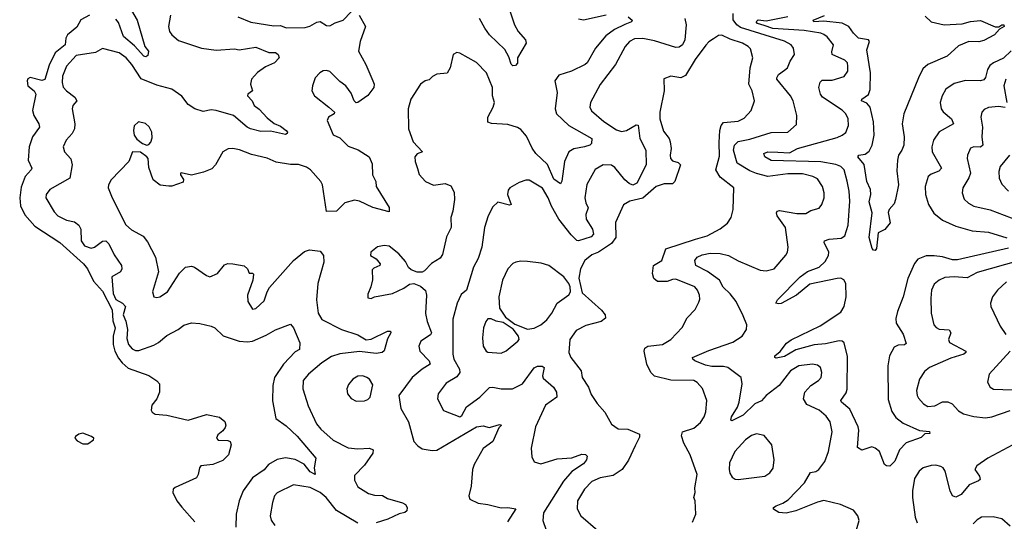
# Model space of a CAD drawing. Extents: x 2143765 to 2212931, y 878955 to 1017455.
# Tile 266 of 309: x 2145801 to 2151780, y 996821 to 999867. Entities that reach past the tile are written whole.
import ezdxf

# ---------------------------------------------------------------- set-up
doc = ezdxf.new("R2010")
doc.units = 0

msp = doc.modelspace()

# ---------------------------------------------------------------- linework, layer by layer
at = {"layer": '0CON20XD'}
for points in [[(2146445, 999980.8), (2146515.6, 999865), (2146561.9, 999705), (2146584.2, 999675), (2146579.5, 999650.5), (2146567.5, 999642.5), (2146555, 999645.7), (2146498.4, 999708.4), (2146430.8, 999765), (2146400.8, 999850.8), (2146385, 999871.1)], [(2146225, 999895.6), (2146173.5, 999866.5), (2146147.9, 999822.1), (2146092.5, 999775), (2146082.5, 999755), (2146076.9, 999715), (2146017.3, 999665), (2145979.6, 999590.4), (2145955, 999503.9), (2145935, 999498.1), (2145865, 999516.3), (2145851.5, 999508.5), (2145846.1, 999495), (2145851.5, 999465), (2145888.8, 999435), (2145898.9, 999415), (2145880, 999315), (2145886.8, 999285), (2145916.9, 999235), (2145922.1, 999215), (2145879.3, 999155), (2145859.7, 999095), (2145852.2, 999015), (2145874.6, 998965), (2145871.8, 998955), (2145834.7, 998915), (2145809.5, 998850.5), (2145801.5, 998785), (2145806.4, 998736.4), (2145832.7, 998682.7), (2145893.6, 998613.6), (2146044.4, 998515), (2146188.2, 998385), (2146212.9, 998355), (2146250, 998280), (2146305, 998217.9), (2146362.7, 998105), (2146367.3, 998037.3), (2146380.5, 997995), (2146368.4, 997945), (2146369, 997895), (2146378.6, 997855), (2146401.8, 997811.8), (2146423, 997783), (2146460.6, 997750.6), (2146585, 997706), (2146635, 997673.3), (2146650, 997655), (2146650, 997605), (2146633.8, 997565), (2146603.6, 997526.4), (2146600, 997495), (2146605, 997484), (2146625, 997471.8), (2146695.4, 997465.4), (2146825, 997434.3), (2146935, 997470), (2147015, 997452.5), (2147046.1, 997426.1), (2147053.3, 997405), (2147049.5, 997390.5), (2147035, 997370), (2147005, 997346.7), (2146996.7, 997325), (2147006.1, 997313.9), (2147065, 997311.2), (2147080, 997305), (2147086.2, 997285), (2147070, 997225), (2147035, 997190), (2146975, 997166.7), (2146902.1, 997157.9), (2146892.9, 997145), (2146885.7, 997104.3), (2146875.5, 997084.5), (2146745, 997026.9), (2146734.3, 997015), (2146730.6, 996995), (2146755, 996946), (2146785, 996906.9), (2146865, 996818.6)], [(2146717.5, 999895), (2146705.5, 999825), (2146711.1, 999795), (2146724.4, 999775), (2146765, 999740), (2146905, 999693.4), (2146995, 999682), (2147105, 999689.3), (2147135, 999684), (2147235, 999701.2), (2147315, 999668.5), (2147355, 999668), (2147370, 999655), (2147377.5, 999635), (2147348, 999605), (2147295, 999580), (2147245, 999546.4), (2147208.2, 999505), (2147202.5, 999475), (2147214.3, 999435), (2147185.8, 999415), (2147184.4, 999405), (2147213.1, 999375), (2147225.4, 999345.4), (2147255, 999324.3), (2147305, 999271.1), (2147347.3, 999237.3), (2147385, 999220), (2147418.6, 999195), (2147426.7, 999185), (2147425.8, 999175), (2147415, 999170.6), (2147325, 999190), (2147265, 999187.3), (2147203.8, 999205), (2147182.9, 999215), (2147100, 999285), (2146995, 999316.4), (2146965, 999318.7), (2146915, 999308.6), (2146865, 999325.7), (2146825, 999351.9), (2146785, 999403.5), (2146725, 999445.4), (2146635, 999469.1), (2146538.8, 999508.8), (2146481.8, 999595), (2146447.3, 999635), (2146405, 999666), (2146305, 999691.2), (2146261.4, 999668.6), (2146145, 999648.8), (2146085.6, 999585), (2146061.8, 999525), (2146058.5, 999485), (2146065, 999458), (2146085.7, 999435), (2146137.2, 999397.2), (2146147.8, 999375), (2146124.4, 999345.6), (2146120, 999325), (2146135.6, 999235), (2146134.4, 999205), (2146120.8, 999175), (2146084.2, 999135), (2146066, 999095), (2146074.2, 999064.2), (2146111.9, 999021.9), (2146120, 998985), (2146105, 998904.2), (2145985, 998835.8), (2145962.5, 998805), (2145960.8, 998785), (2146010.2, 998700.2), (2146034, 998675), (2146085, 998648.9), (2146135, 998640.5), (2146160.2, 998620.2), (2146171.8, 998595), (2146174.8, 998524.7)], [(2147863.3, 999895), (2147901.2, 999825), (2147868, 999735), (2147858.8, 999675), (2147904.2, 999594.2), (2147946, 999495), (2147953.8, 999475), (2147951.2, 999455), (2147915, 999407.5), (2147855, 999364.3), (2147845, 999362.9), (2147833.3, 999375), (2147815, 999420), (2147781.4, 999465), (2147745, 999491.4), (2147685, 999553.3), (2147665, 999559.1), (2147645, 999556.7), (2147624.3, 999545), (2147595.6, 999515), (2147579.2, 999465), (2147576, 999435), (2147592.5, 999405), (2147677.8, 999335), (2147712, 999305), (2147711.2, 999295), (2147676.2, 999275), (2147668.8, 999255), (2147705, 999168.8), (2147745, 999149.2), (2147795, 999100), (2147857.2, 999077.2), (2147923.8, 999035), (2147941.2, 998991.2), (2147942.9, 998925), (2147964.3, 998885), (2147965.6, 998855), (2148045, 998727.5), (2148045, 998700), (2147945, 998727.1), (2147863.8, 998765), (2147835, 998771.9), (2147776.2, 998755), (2147725, 998704.2), (2147665, 998702.5), (2147641.1, 998865), (2147630, 998885), (2147567.3, 998955), (2147542.4, 998972.4), (2147495, 998987.1), (2147445, 998986.7), (2147358.1, 999001.9), (2147305, 999026.2), (2147209.3, 999049.3), (2147136.2, 999076.2), (2147095, 999084.3), (2147067, 999083), (2147035.7, 999064.3), (2146990, 998985), (2146967.6, 998962.4), (2146918.3, 998941.7), (2146845, 998922.9), (2146782.7, 998937.3), (2146777.5, 998935), (2146778.8, 998925), (2146796.9, 998896.9), (2146795, 998880), (2146725, 998856), (2146706.1, 998856.1), (2146655, 998862.5), (2146611.2, 998895), (2146585, 998970), (2146581.2, 999025), (2146573.8, 999035), (2146535, 999063.3), (2146486, 999064), (2146463.8, 999005), (2146356.2, 998895), (2146340, 998865), (2146338.6, 998845), (2146362.5, 998785), (2146445, 998620.8), (2146480.2, 998590.2), (2146551.7, 998551.7), (2146577.2, 998517.2)], [(2147125.4, 999885.4), (2147205, 999851.8), (2147345, 999829.1), (2147385, 999830.9), (2147418.7, 999818.7), (2147535, 999819.6), (2147563.1, 999826.9), (2147605, 999852.9), (2147625, 999855.7), (2147665, 999831.1), (2147685, 999828.9), (2147718, 999848), (2147765.4, 999864.6), (2147815, 999915.8)], [(2149496.7, 999885), (2149520, 999865), (2149516.7, 999855), (2149475, 999837.3), (2149412.2, 999807.8), (2149361.4, 999768.6), (2149298.5, 999695), (2149246.9, 999605), (2149235.8, 999595), (2149151.2, 999555), (2149075, 999530), (2149050.8, 999495), (2149064.5, 999424.5), (2149053.6, 999325), (2149060.4, 999295), (2149135, 999225.3), (2149275.7, 999145), (2149273.3, 999115), (2149262.5, 999105), (2149230, 999095), (2149166.2, 999083.8), (2149135.4, 999064.6), (2149109.5, 999005), (2149094.3, 998885.7), (2149085, 998871.2), (2149045, 998899.1), (2149006.7, 998986.7), (2148935.3, 999055), (2148912.8, 999087.2), (2148879.4, 999159.4), (2148845, 999199.3), (2148825, 999213.4), (2148765, 999230), (2148666.9, 999236.9), (2148643.8, 999245), (2148643.1, 999275), (2148675.6, 999335), (2148684.5, 999365), (2148672.2, 999405), (2148671.5, 999455), (2148635.6, 999545), (2148575, 999608), (2148475, 999663.8), (2148455, 999668.8), (2148434, 999655), (2148415.5, 999574.5), (2148397.6, 999542.4), (2148334.2, 999535.8), (2148307.7, 999522.3), (2148287.5, 999502.5), (2148264.1, 999495.9), (2148235, 999476), (2148176.7, 999385), (2148160, 999325), (2148163.3, 999205), (2148190.9, 999125), (2148247.5, 999065), (2148215, 999052.5), (2148200, 999035), (2148201.9, 999005), (2148216.2, 998963.8), (2148227.3, 998927.3), (2148265, 998884.2), (2148315, 998862.5), (2148385, 998871.9), (2148418.8, 998858.8), (2148439.7, 998819.7), (2148440.6, 998775), (2148431.1, 998705), (2148418.9, 998665), (2148420.6, 998605), (2148392.5, 998547.5), (2148369.4, 998440.6), (2148355, 998419.2), (2148302.6, 998387.4), (2148258.7, 998341.3), (2148245.5, 998334.5), (2148215, 998333.5), (2148177.9, 998347.9), (2148162.7, 998362.7), (2148145, 998398.8), (2148104.4, 998444.4), (2148045, 998490.8), (2148015, 998496), (2147975, 998486.7), (2147934.3, 998455.7), (2147932.5, 998435), (2147965, 998414), (2147991.2, 998385), (2147987.5, 998375), (2147950.9, 998359.1), (2147942.2, 998347.8), (2147943.2, 998286.8), (2147934.3, 998245.7), (2147915, 998200), (2147915, 998177.5), (2147935, 998173.3), (2147956.7, 998183.3), (2148065, 998204.2), (2148134.2, 998235.8), (2148168.3, 998261.7), (2148195, 998265.8), (2148235, 998248.9), (2148265, 998222), (2148272.5, 998195), (2148266.4, 998083.6), (2148275.4, 998035), (2148301.5, 997965), (2148295, 997953.1), (2148237.1, 997915), (2148225.6, 997885), (2148230.8, 997855), (2148287.1, 997795), (2148294, 997775), (2148245, 997743.8), (2148185, 997693.5), (2148104, 997585), (2148116, 997505), (2148163.3, 997425), (2148194.5, 997304.5), (2148218.3, 997278.3), (2148245, 997260.8), (2148305, 997250), (2148335, 997253.1), (2148575, 997394.4), (2148615, 997401.4), (2148651.2, 997391.2), (2148674.3, 997395.7), (2148715, 997409.2), (2148726.2, 997405), (2148711.1, 997388.9), (2148674.4, 997305), (2148616.1, 997263.9), (2148561.1, 997165), (2148550.9, 997135), (2148541.9, 997035), (2148528, 996975), (2148534.5, 996954.5), (2148585, 996931.1), (2148645, 996923.3), (2148725, 996902.7), (2148765, 996904.6), (2148815, 996897.5), (2148763, 996817)], [(2149840.4, 999875), (2149849.2, 999835), (2149840.7, 999745), (2149825.8, 999714.3), (2149805, 999700), (2149785, 999698.5), (2149655, 999738.4), (2149585, 999752.8), (2149535, 999750.9), (2149504.5, 999735), (2149476.9, 999705), (2149419.2, 999595), (2149326.1, 999473.9), (2149267.1, 999365), (2149262.5, 999335), (2149272.8, 999312.8), (2149348.3, 999248.3), (2149425, 999197.7), (2149455, 999188.9), (2149485, 999193.4), (2149545, 999229.2), (2149557.5, 999227.5), (2149567.8, 999145), (2149602.7, 999075), (2149604.5, 998985.5), (2149548.8, 998875), (2149525, 998862.8), (2149502.5, 998872.5), (2149475.4, 998895), (2149415, 998969.6), (2149395, 998983.1), (2149345, 998985.4), (2149295, 998956.9), (2149244.7, 998865.3), (2149233.5, 998785), (2149238.8, 998755), (2149253.9, 998725), (2149240, 998685), (2149241.4, 998655), (2149279.2, 998595), (2149286.4, 998565), (2149271.1, 998548.9), (2149195, 998524.1), (2149185, 998525.5), (2149150.8, 998560.8), (2149074.6, 998655), (2149030.8, 998735), (2149010.9, 998785), (2148975, 998843.1), (2148895, 998892), (2148875, 998892), (2148835, 998877.5), (2148777.5, 998845), (2148768.3, 998831.7), (2148764.4, 998805), (2148786.2, 998743.8), (2148775, 998741.4), (2148705, 998758.6), (2148675, 998730), (2148646.5, 998675), (2148624, 998606), (2148607.5, 998485), (2148585, 998416.7), (2148556.3, 998363.7), (2148514.5, 998225.5), (2148482.7, 998197.3), (2148458.5, 998145), (2148432, 998048), (2148432.1, 997835), (2148438.5, 997805), (2148471.4, 997745), (2148474.1, 997725), (2148455, 997697.7), (2148390.5, 997659.5), (2148341.9, 997595), (2148338.5, 997565), (2148375, 997494.2), (2148475, 997454.4), (2148487, 997463), (2148514.2, 997515.8), (2148595.9, 997574.1), (2148655, 997632.7), (2148675, 997636.2), (2148725, 997626.2), (2148794.6, 997625.4), (2148855, 997655.6), (2148925, 997752.9), (2148945, 997762.5), (2148974, 997764), (2148985.7, 997755), (2148975.5, 997705), (2148980, 997690), (2149042.5, 997635), (2149060.8, 997605), (2149062.5, 997575), (2148994.7, 997525.3), (2148932.5, 997395), (2148907.1, 997265), (2148911.7, 997211.7), (2148925, 997182.5), (2148965, 997169.2), (2149065, 997199.5), (2149155, 997205.5), (2149215, 997228.5), (2149236.6, 997226.6), (2149246.6, 997216.6), (2149243.3, 997195), (2149225, 997170), (2149155, 997122.7), (2149103.3, 997065), (2148982.9, 996872.9), (2148977.3, 996825), (2148997.7, 996767.7)], [(2148780, 999915), (2148805.6, 999835), (2148828.6, 999795), (2148872, 999745), (2148877.5, 999725), (2148823.3, 999635), (2148825, 999602.5), (2148811.2, 999588.8), (2148795, 999587.1), (2148785, 999598), (2148771.8, 999641.8), (2148747, 999687), (2148655, 999774.4), (2148625, 999815.6), (2148593.3, 999875)], [(2149195, 999873.3), (2149225, 999866.2), (2149363, 999897)], [(2150878, 996755), (2150898.6, 996825), (2150890, 996855), (2150865, 996888), (2150785, 996922), (2150685, 996946.5), (2150645, 996937.7), (2150515, 996883.8), (2150455, 996870), (2150410, 996875), (2150378.8, 996895), (2150378.8, 996905), (2150393.8, 996915), (2150435, 996930.8), (2150468.3, 996951.7), (2150567.7, 997055), (2150602.6, 997117.4), (2150635, 997122.9), (2150654.7, 997135.3), (2150690, 997185), (2150711.8, 997245), (2150734.4, 997365), (2150723.3, 997425), (2150698.4, 997458.4), (2150656.7, 997495), (2150581, 997531), (2150561.4, 997565), (2150568.9, 997605), (2150604.7, 997645.3), (2150652, 997675), (2150667.1, 997695), (2150672.9, 997725), (2150664.2, 997755), (2150645, 997770), (2150615, 997774.4), (2150532, 997765), (2150481.5, 997735), (2150413.3, 997645), (2150333.3, 997585), (2150305, 997553.3), (2150265, 997533.6), (2150195, 997464.7), (2150125, 997430), (2150120, 997435), (2150122.9, 997455), (2150159.6, 997515), (2150169.7, 997545), (2150188.9, 997655), (2150181.5, 997695), (2150100.6, 997755), (2150075, 997761.9), (2150005, 997761.6), (2149965, 997769.3), (2149900, 997795), (2149888, 997805), (2149886, 997815), (2149985, 997859.1), (2150132, 997908), (2150188, 997945), (2150214, 997985), (2150215.8, 998015), (2150195, 998068.8), (2150150.9, 998155), (2150115, 998202.9), (2150073.3, 998243.3), (2150049.7, 998285), (2149978.8, 998338.8), (2149906, 998375), (2149901.4, 998405), (2149915.7, 998425), (2149945, 998439.3), (2149995, 998448.4), (2150055, 998448.1), (2150105.7, 998435), (2150165, 998402.5), (2150297.5, 998345), (2150335, 998341.9), (2150383.3, 998355), (2150452.6, 998437.4), (2150462.9, 998455), (2150468.1, 998485), (2150451.4, 998605), (2150401.4, 998675), (2150396, 998695), (2150401.2, 998705), (2150415, 998708.9), (2150520.7, 998690.7), (2150575, 998690.5), (2150605, 998708.6), (2150655, 998722.5), (2150672.9, 998745), (2150686.9, 998785), (2150686.7, 998815), (2150675.5, 998855), (2150645, 998900), (2150616.7, 998915), (2150555, 998930.7), (2150465, 998931.9), (2150345, 998915.8), (2150275, 998932.2), (2150235, 998949.1), (2150158.5, 998995), (2150135.8, 999075), (2150142, 999105), (2150165, 999127.5), (2150235, 999140.8), (2150365, 999181.4), (2150465, 999184.4), (2150518.6, 999231.4), (2150520.8, 999285), (2150498.1, 999375), (2150481.1, 999405), (2150399.6, 999505), (2150398.5, 999515), (2150409.6, 999535), (2150445, 999560.9), (2150463.6, 999575), (2150480, 999615), (2150505.7, 999655), (2150499.2, 999695), (2150485.8, 999715), (2150445, 999737.4), (2150179.2, 999819.2), (2150155.3, 999835), (2150133.1, 999866.9), (2150134, 999904)], [(2150827.7, 997822.3), (2150808.2, 997905), (2150795.8, 997915.8), (2150777.8, 997917.8), (2150695, 997898.2), (2150625, 997892.6), (2150515, 997862.1), (2150445, 997822.5), (2150395, 997812), (2150387.5, 997815), (2150386.2, 997825), (2150418.2, 997851.8), (2150458, 997902), (2150485, 997922.1), (2150662.8, 998007.2), (2150788.2, 998091.8), (2150807.6, 998125), (2150820.6, 998185), (2150817.1, 998265), (2150805, 998288.1), (2150786.5, 998296.5), (2150765, 998296.3), (2150599.5, 998260.5), (2150518.2, 998195), (2150425, 998144.4), (2150408.8, 998141.2), (2150392.5, 998145), (2150403.3, 998165), (2150539.6, 998305), (2150585, 998337.1), (2150656.6, 998363.4), (2150691.7, 998398.3), (2150712.1, 998435), (2150714.6, 998455), (2150686.9, 998515), (2150688, 998525), (2150716, 998534), (2150789.1, 998540.9), (2150812.5, 998555), (2150831.7, 998618.3), (2150841.6, 998765), (2150838.7, 998825), (2150825, 998886.2), (2150806.7, 998955), (2150787.1, 998975), (2150757.2, 998987.2), (2150665, 999004.8), (2150365, 999011.6), (2150325, 999034.4), (2150320.6, 999055), (2150345, 999063.8), (2150405, 999062.5), (2150475, 999058.7), (2150525, 999084.8), (2150765, 999152), (2150795.8, 999165), (2150817.8, 999182.2), (2150834.4, 999225), (2150832.2, 999265), (2150817.5, 999295), (2150795, 999317.3), (2150676.7, 999396.7), (2150664.6, 999415), (2150653.8, 999455), (2150662.4, 999487.6), (2150675, 999499.1), (2150735, 999500), (2150808, 999522), (2150829.4, 999555), (2150830, 999585), (2150826.9, 999605), (2150812.2, 999622.2), (2150735.6, 999655.6), (2150732.1, 999672.1), (2150743.3, 999715), (2150705, 999763.5), (2150685, 999778), (2150665, 999786.2), (2150565, 999802.4), (2150375, 999812.8), (2150320.9, 999830.9), (2150280.5, 999845), (2150274.1, 999855), (2150285, 999866.3), (2150335, 999860.5), (2150465, 999886)], [(2151299.3, 999889.3), (2151336.2, 999855), (2151415, 999836.8), (2151525, 999841.2), (2151575, 999855.7), (2151635, 999862.3), (2151725, 999823.8), (2151746.7, 999823.3), (2151765, 999836), (2151776.2, 999835), (2151778.8, 999825), (2151751.2, 999808.8), (2151720, 999775), (2151655, 999740), (2151625, 999733.6), (2151564.4, 999735.6), (2151501.3, 999708.7), (2151433.3, 999645), (2151315, 999596), (2151285, 999568), (2151258.5, 999515), (2151170, 999295), (2151160.8, 999235), (2151171.9, 999155), (2151169.4, 999105), (2151158.1, 999075), (2151137.5, 999045), (2151130.6, 999015), (2151128.3, 998948.3), (2151136.9, 998865), (2151120, 998775), (2151111.2, 998748.8), (2151080, 998715), (2151074.1, 998695.9), (2151086.4, 998633.6), (2151055, 998593.3), (2151015, 998573.3), (2151005, 998476.7), (2150995, 998466.2), (2150985, 998466.7), (2150976.9, 998476.9), (2150960.4, 998545), (2150978.6, 998695), (2150960.1, 998760.1), (2150970.5, 998805), (2150968.5, 998835), (2150945.2, 998885.2), (2150928.7, 998988.7), (2150890, 999035), (2150896.1, 999043.9), (2150935, 999050.8), (2150960.4, 999069.6), (2150977.3, 999105), (2150989.5, 999165), (2150986, 999246), (2150965.3, 999335), (2150945, 999361.1), (2150912.9, 999375), (2150914, 999385), (2150955, 999412.1), (2150965, 999443.8), (2150968, 999545), (2150945.3, 999685), (2150961.5, 999735), (2150955.8, 999745.7), (2150894.6, 999755), (2150864.8, 999784.8), (2150836.6, 999826.6), (2150795, 999845.2), (2150685, 999857.8), (2150624, 999855), (2150618.6, 999865), (2150687.9, 999892.1)], [(2150015, 999751.4), (2149985, 999732.9), (2149967.7, 999712.3), (2149902.1, 999625), (2149845, 999527.5), (2149815, 999514.5), (2149755, 999524.3), (2149712, 999508), (2149713.8, 999435), (2149689.3, 999305), (2149687.5, 999265), (2149710.1, 999190.1), (2149744.5, 999145), (2149752.1, 999125), (2149756.9, 999085), (2149750.4, 999045), (2149753.6, 999025), (2149765, 999010.9), (2149799.3, 998999.3), (2149813.1, 998985), (2149780.3, 998885), (2149765, 998871.1), (2149715, 998869.3), (2149665.8, 998855), (2149585, 998784.1), (2149505.8, 998764.2), (2149467, 998743), (2149420, 998635), (2149421.8, 998545), (2149395, 998508.5), (2149315, 998454.4), (2149275, 998440), (2149233.1, 998405), (2149207.3, 998355), (2149197, 998297), (2149217.7, 998207.7), (2149335, 998102.9), (2149355.6, 998075), (2149359.2, 998055), (2149331.2, 998035), (2149239.7, 998010.2), (2149181.2, 997978.8), (2149142.7, 997925), (2149135.4, 997845), (2149148.2, 997815), (2149210, 997735), (2149217.1, 997695), (2149255.6, 997635), (2149270.6, 997590.6), (2149307, 997537), (2149355, 997483.8), (2149395, 997410.8), (2149435, 997383.1), (2149495, 997380.8), (2149565, 997350), (2149565, 997332.5), (2149538.3, 997278.3), (2149498.3, 997191.7), (2149459.2, 997135), (2149405, 997098.9), (2149325.3, 997084.7), (2149275, 997061.8), (2149231.8, 997015), (2149189.4, 996945), (2149185.7, 996895.7), (2149208, 996855), (2149312.5, 996765)], [(2149886.2, 996815), (2149907.5, 996865), (2149902, 996945), (2149894.3, 996965.7), (2149903.3, 996995), (2149901.2, 997025), (2149916, 997105), (2149873.1, 997225), (2149833.3, 997295), (2149819.4, 997340.6), (2149826.2, 997365), (2149895, 997387.1), (2149935, 997420.8), (2149957.1, 997455), (2149968.1, 997485), (2149974.2, 997554.2), (2149946.7, 997626.7), (2149915, 997664.2), (2149895, 997675.6), (2149755, 997677.5), (2149655, 997701.5), (2149634.2, 997724.3), (2149609.6, 997775), (2149592.9, 997855), (2149597.7, 997872.3), (2149615, 997883.5), (2149705, 997894.5), (2149755.6, 997925), (2149823, 997997), (2149855, 998056.2), (2149902.3, 998107.7), (2149925, 998152.5), (2149930.5, 998169.5), (2149928.6, 998195), (2149917.5, 998225), (2149900, 998245), (2149785, 998291.6), (2149765, 998290.3), (2149733.3, 998276.7), (2149675, 998276.7), (2149651.3, 998295), (2149643.2, 998325), (2149649.5, 998375), (2149700.4, 998405), (2149725.2, 998474.8), (2149905.2, 998534.8), (2149976, 998554), (2150055, 998597.8), (2150099.1, 998630.9), (2150121.4, 998665), (2150132.7, 998715), (2150137.8, 998845), (2150055, 998910.7), (2150027.5, 998955), (2150051, 999039), (2150047.7, 999122.3), (2150052.4, 999195), (2150061.3, 999225), (2150075, 999242.8), (2150165, 999250.8), (2150200, 999270), (2150242, 999315), (2150263.1, 999375), (2150250, 999435), (2150229.4, 999475), (2150236.5, 999575), (2150253.3, 999635), (2150239.6, 999689.6), (2150225.3, 999705.3), (2150190.8, 999725), (2150115, 999748.6), (2150065, 999773.5), (2150045, 999771.9), (2150015, 999751.4)], [(2151822, 999678), (2151775, 999633.1), (2151714.3, 999605.7), (2151692, 999588), (2151677.1, 999565), (2151665, 999516.2), (2151655, 999501.4), (2151634.6, 999495.4), (2151545, 999497.9), (2151475, 999480), (2151425.6, 999445), (2151402.2, 999405), (2151391.5, 999365), (2151396.7, 999325), (2151408.1, 999308.1), (2151458.5, 999265), (2151470.6, 999235), (2151385, 999185.5), (2151349.4, 999135), (2151340.6, 999095), (2151341.9, 999065), (2151399.2, 998965), (2151382.4, 998947.6), (2151335, 998928.9), (2151318.6, 998915), (2151299.5, 998855), (2151301.8, 998805), (2151319.2, 998745), (2151351.8, 998691.8), (2151405, 998649.2), (2151485, 998612.5), (2151585, 998584.7), (2151685, 998577.3), (2151795, 998542.7)], [(2151788.7, 999505), (2151777.8, 999465), (2151796.1, 999365)], [(2151785, 999334.7), (2151745, 999340.5), (2151685, 999333.6), (2151657.8, 999322.2), (2151642.9, 999305), (2151636.9, 999275), (2151648.5, 999215), (2151643.8, 999155), (2151650.4, 999105), (2151635, 999093.5), (2151595.9, 999094.1), (2151575, 999086.7), (2151556.4, 999045), (2151555.5, 999025), (2151574.7, 998935), (2151565, 998907.1), (2151528.1, 998845), (2151524.4, 998815), (2151536.8, 998776.8), (2151562.2, 998752.2), (2151595, 998735.6), (2151695, 998711.5), (2151865, 998647.2)], [(2146573.9, 999106.1), (2146585, 999110), (2146597.1, 999122.9), (2146605, 999150), (2146603.3, 999185), (2146586.8, 999216.8), (2146565, 999236.7), (2146523.3, 999246.7), (2146497.5, 999222.5), (2146492, 999195), (2146495.8, 999165), (2146512.4, 999142.4), (2146546.2, 999115), (2146573.9, 999106.1)], [(2151811.2, 999045), (2151755.6, 998975), (2151746.7, 998945), (2151748.9, 998905), (2151765, 998869.2), (2151805.3, 998825.3)], [(2146174.8, 998524.7), (2146195, 998493.9), (2146235, 998480.4), (2146255, 998486.4), (2146305, 998522.9), (2146325, 998523.5), (2146341.8, 998505), (2146375, 998438.6), (2146419.2, 998375), (2146421.8, 998355), (2146412.9, 998335), (2146360, 998305), (2146369.6, 998205), (2146385, 998168.6), (2146426.2, 998145), (2146444.8, 998125), (2146429, 998075), (2146445.5, 998035.5), (2146455.2, 997985), (2146451.2, 997931.2), (2146461.5, 997895), (2146485, 997868.5), (2146505, 997858.5), (2146525, 997857.5), (2146615, 997891.2), (2146645, 997907.5), (2146695, 997950), (2146763.3, 997985), (2146798.8, 998011.2), (2146845, 998026), (2146895, 998023.1), (2146965, 998006.7), (2146985.8, 997995), (2147036.7, 997946.7), (2147134.6, 997915.4), (2147185, 997910.3), (2147215.7, 997914.3), (2147298.8, 997951.2), (2147355, 997984.4), (2147445, 998017.5), (2147465, 997996.2), (2147502.5, 997905), (2147500, 997865), (2147475, 997850.5), (2147402.5, 997775), (2147348.9, 997695), (2147338, 997645), (2147336.9, 997553.1), (2147356.4, 997445), (2147420.3, 997400.3), (2147486.9, 997336.9), (2147599.1, 997205), (2147590, 997145), (2147595.9, 997104.1), (2147565, 997120.4), (2147528, 997168), (2147475, 997196.3), (2147415, 997206.3), (2147364.4, 997195.6), (2147312.2, 997165), (2147285, 997133.8), (2147215.3, 997084.7), (2147158.5, 997005), (2147134.6, 996945), (2147115.4, 996865), (2147113.5, 996785)], [(2146577.2, 998517.2), (2146626, 998425), (2146644.2, 998335.8), (2146608, 998215), (2146615, 998183.8), (2146635, 998180), (2146652.5, 998185), (2146698, 998215), (2146772.1, 998327.9), (2146807.5, 998365), (2146845, 998371.2), (2146863.9, 998363.9), (2146935, 998314), (2146955, 998306.2), (2147003.3, 998325), (2147045, 998378.8), (2147065, 998386.2), (2147095, 998384), (2147165, 998372), (2147183.8, 998355), (2147195, 998327.5), (2147215, 998327.5), (2147221.7, 998321.7), (2147216.7, 998285), (2147184.2, 998194.2), (2147186.7, 998155), (2147215, 998110), (2147235, 998113.8), (2147285, 998158.8), (2147304, 998215), (2147319.3, 998240.7), (2147465, 998404.3), (2147530.4, 998459.6), (2147561.2, 998468.8), (2147625, 998460.8), (2147645.8, 998434.2), (2147647.5, 998395), (2147611.5, 998265), (2147603.8, 998165), (2147614.5, 998085), (2147636, 998046), (2147755, 997985.5), (2147855, 997952.7), (2147905, 997921.9), (2147935, 997926.9), (2148035, 997975.6), (2148052.5, 997975), (2148055.8, 997965), (2148035, 997928.8), (2148014.3, 997855.7), (2148003.3, 997846.7), (2147965, 997840.4), (2147865, 997851.8), (2147745, 997836.9), (2147695, 997821.8), (2147636.6, 997783.4), (2147554.3, 997715), (2147521.9, 997675), (2147520, 997625), (2147543.6, 997553.6), (2147552.2, 997522.2), (2147603.3, 997413.3), (2147630.8, 997380.8), (2147705, 997314.2), (2147795, 997267.5), (2147855, 997260.5), (2147925, 997264.4), (2147948, 997255), (2147945.6, 997235), (2147895, 997162), (2147835, 997100), (2147835, 997070), (2147855, 997030), (2147918.9, 996988.9), (2147955, 996979.4), (2148005, 996977.1), (2148035, 996960), (2148125, 996932.5), (2148145, 996922.5), (2148153.3, 996905), (2148152.5, 996885), (2148140, 996875), (2148105, 996865.8), (2148036.9, 996833.1), (2147965, 996811.1)], [(2151805, 998480), (2151495, 998408.1), (2151465, 998408.1), (2151405, 998427.8), (2151355, 998433.3), (2151305, 998432.5), (2151255, 998413.8), (2151234.4, 998385.6), (2151194.7, 998295), (2151166.6, 998183.4), (2151131.2, 998095), (2151122.1, 998052.1), (2151124.3, 998025), (2151165, 997958), (2151185, 997900), (2151175, 997893.1), (2151135, 997891.2), (2151111.5, 997878.5), (2151083.4, 997826.6), (2151073.8, 997765), (2151075, 997560), (2151097.4, 997487.4), (2151120.8, 997450.8), (2151166.7, 997416.7), (2151265, 997372.5), (2151325, 997366), (2151327.5, 997355), (2151298.3, 997351.7), (2151275, 997330), (2151183.6, 997296.4), (2151144.6, 997255.4), (2151115, 997186.7), (2151085, 997156.7), (2151065, 997157.5), (2151052.5, 997165), (2151021.2, 997245), (2150995, 997266), (2150975, 997272.5), (2150915, 997253.3), (2150888.3, 997268.3), (2150896.5, 997375), (2150892.7, 997395), (2150841.8, 997501.8), (2150790.6, 997545), (2150786.9, 997555), (2150819.1, 997600.9), (2150826, 997624), (2150827.7, 997822.3)], [(2148885, 997987.7), (2148925, 997994.5), (2148965.9, 998014.1), (2149001.4, 998045), (2149032.5, 998085), (2149065.8, 998145), (2149135, 998196.7), (2149146.2, 998215), (2149143.8, 998245), (2149135.5, 998265.5), (2149105, 998305.7), (2149013.6, 998373.6), (2148968.3, 998388.3), (2148885, 998399.2), (2148845, 998400.8), (2148815, 998394.2), (2148795, 998385.8), (2148765.6, 998355), (2148733.5, 998285), (2148711.1, 998185), (2148714.4, 998115), (2148751.1, 998061.1), (2148807.1, 998017.1), (2148885, 997987.7)], [(2151866.5, 998403.5), (2151615, 998332.5), (2151555, 998300.3), (2151475, 998305.9), (2151418.3, 998301.7), (2151383.8, 998286.2), (2151355, 998260), (2151337.8, 998225), (2151333.6, 998175), (2151336.7, 998085), (2151352.9, 998015), (2151367.2, 997997.2), (2151385, 997988.5), (2151445, 997984.2), (2151455.5, 997965.5), (2151441.5, 997925), (2151447.5, 997907.5), (2151546, 997855), (2151546, 997845), (2151533.8, 997835), (2151455, 997811.8), (2151326.2, 997755), (2151295, 997731.2), (2151265.8, 997684.2), (2151246, 997615), (2151250, 997585), (2151258.8, 997568.8), (2151290, 997535), (2151315, 997518.8), (2151358.1, 997521.9), (2151404.5, 997545.5), (2151436.7, 997546.7), (2151464.1, 997534.1), (2151501.8, 997491.8), (2151533.2, 997473.2), (2151595, 997456.9), (2151665, 997449.8), (2151705, 997456), (2151815, 997493.9)], [(2151794.2, 998275), (2151739.2, 998225), (2151708, 998185), (2151696.2, 998145), (2151698.8, 998125), (2151755, 998006.7), (2151788.6, 997955)], [(2148725, 997842.9), (2148755, 997855.8), (2148826, 997915), (2148834.3, 997925.7), (2148830.4, 997945), (2148798.7, 997988.7), (2148737.3, 998027.3), (2148695, 998035.5), (2148665, 998050.6), (2148645, 998050), (2148631.4, 998035), (2148617.5, 997995), (2148610.8, 997935), (2148616, 997885), (2148633.8, 997855), (2148645, 997848.8), (2148725, 997842.9)], [(2151815.6, 997855), (2151688, 997715), (2151678, 997665), (2151693.8, 997635), (2151715, 997622.5), (2151885, 997617.7)], [(2147845, 997551.2), (2147895, 997552), (2147915, 997560), (2147930, 997575), (2147945, 997650), (2147925, 997683.3), (2147910, 997695), (2147885, 997704.3), (2147855, 997701.9), (2147823.8, 997685), (2147797.7, 997652.3), (2147788.8, 997625), (2147791.2, 997595), (2147815, 997566.7), (2147845, 997551.2)], [(2146215, 997291.9), (2146248.8, 997315), (2146251.2, 997325), (2146236.7, 997335), (2146185, 997355.7), (2146159.7, 997350.3), (2146141.2, 997335), (2146136.7, 997325), (2146150.3, 997310.3), (2146185, 997291.9), (2146215, 997291.9)], [(2150165, 997073.8), (2150325, 997094), (2150355.7, 997114.3), (2150375.7, 997144.3), (2150382, 997195), (2150368, 997285), (2150322.7, 997342.7), (2150275, 997352.9), (2150245, 997341.4), (2150208, 997315), (2150143.1, 997245), (2150110.8, 997175), (2150108.8, 997135), (2150112.7, 997112.7), (2150128.3, 997088.3), (2150145, 997076.7), (2150165, 997073.8)], [(2151832, 997285), (2151679.2, 997205), (2151613.2, 997156.8), (2151601.2, 997135), (2151630, 997095), (2151633.8, 997075), (2151624.2, 997065.8), (2151567.6, 997042.4), (2151517.3, 996982.7), (2151485, 996966.7), (2151465, 996976), (2151450.9, 997005), (2151420, 997125), (2151408.2, 997145), (2151395, 997153.8), (2151365, 997161.2), (2151335, 997160.4), (2151288, 997145), (2151262.9, 997125), (2151235, 997080), (2151223.5, 997005), (2151223.3, 996965), (2151239.2, 996845), (2151251.7, 996811.8)], [(2147855, 996810.4), (2147725, 996886.7), (2147662.3, 996965), (2147626.1, 996996.1), (2147564.6, 997025.4), (2147465, 997043.3), (2147365, 996992.9), (2147349.4, 996975), (2147335.6, 996935), (2147322, 996855), (2147328.3, 996828.3), (2147350.8, 996795)], [(2151815, 996792.2), (2151765, 996836.5), (2151712.4, 996847.6), (2151642.5, 996845), (2151615, 996830), (2151591.4, 996805)]]:
    msp.add_lwpolyline(points, dxfattribs=at)

doc.saveas('drawing.dxf')
